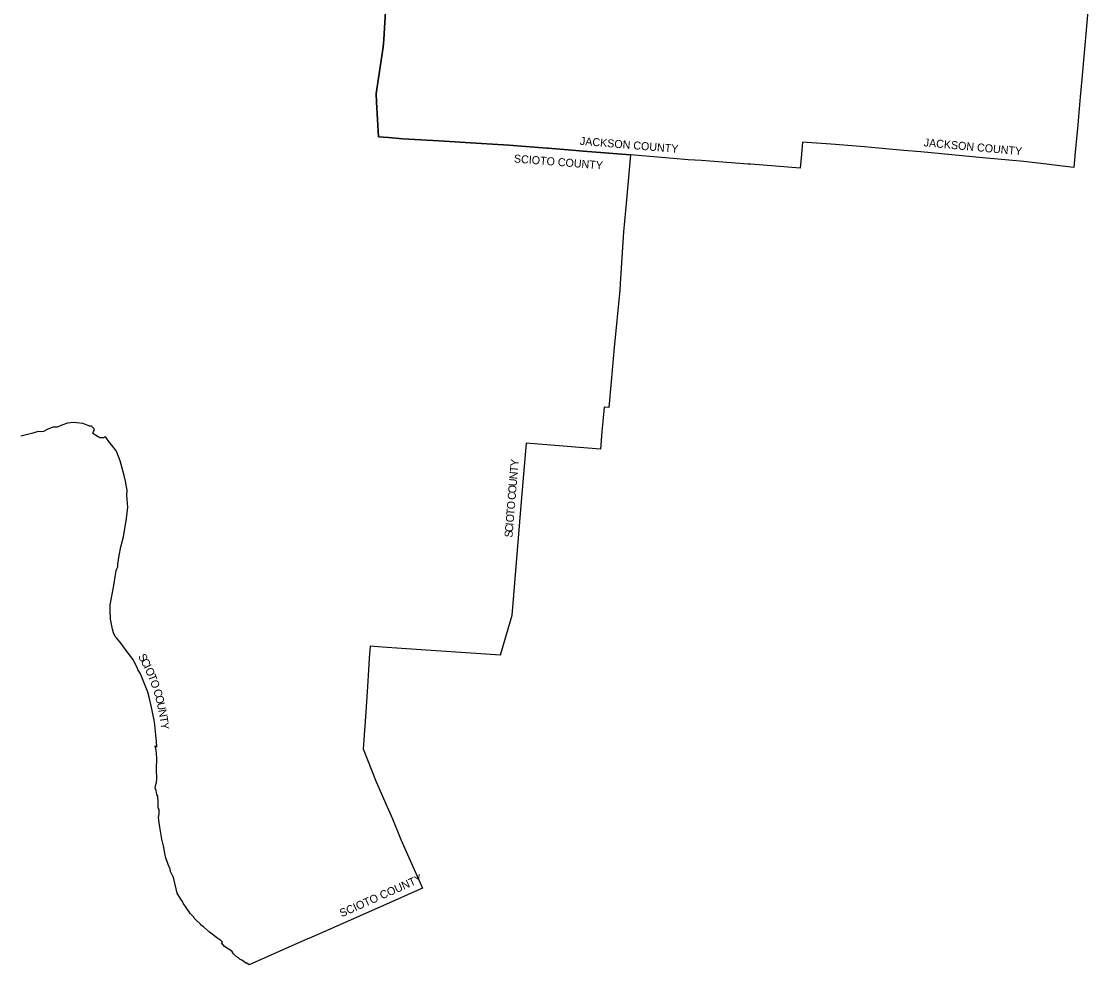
# Model space of a CAD drawing. Extents: x 1578669 to 1989827, y 208020 to 553079.
# Drawn here: x 1849614 to 1982896, y 208020 to 325913 of the extents above; entities that cross this region are included whole.
import ezdxf

# ---------------------------------------------------------------- set-up
doc = ezdxf.new("R2010")
doc.units = 0
doc.layers.add('GM_X_Adjacent_County', color=7, linetype='Continuous')
doc.layers.add('GM_X_Adjacent_County_Text', color=7, linetype='Continuous')

msp = doc.modelspace()

# ---------------------------------------------------------------- linework, layer by layer
at = {"layer": 'GM_X_Adjacent_County'}
for points in [[(1895188, 327845), (1894919, 323647), (1894856, 322668), (1894263, 318800), (1893959, 316894), (1894019, 315798), (1894252, 311474), (1895508, 311379), (1897304, 311233), (1901800, 310959), (1903135, 310878), (1905084, 310759), (1910567, 310425), (1912652, 310262), (1915329, 310054), (1915440, 310045), (1917959, 309848), (1919831, 309702), (1925774, 309211), (1925256, 303586), (1924887, 299587), (1924469, 293153), (1924414, 292311), (1923726, 285166), (1923342, 280921), (1923046, 277654), (1922453, 277697), (1922299, 275899), (1922191, 274667), (1921997, 272455), (1920427, 272579), (1912709, 273187), (1912106, 265904), (1910924, 251644), (1909526, 246833), (1909492, 246715), (1897145, 247540), (1894738, 247711), (1893212, 247819), (1893110, 246298), (1892918, 243455), (1892655, 239565), (1892346, 234997), (1893980, 230851), (1894119, 230500), (1895361, 227744), (1895987, 226234), (1897059, 223649), (1898057, 221397), (1899743, 217593), (1897581, 216628), (1897042, 216387), (1894505, 215267), (1890073, 213309), (1885546, 211307), (1885389, 211237), (1884849, 211000), (1880065, 208885), (1878108, 208020), (1877786, 208207), (1877670, 208205), (1877412, 208428), (1877090, 208638), (1876956, 208678), (1876778, 208859), (1876471, 209059), (1876141, 209360), (1875907, 209687), (1875026, 210272), (1874638, 210739), (1874738, 210835), (1874568, 211048), (1874173, 211280), (1873150, 212100), (1872374, 212744), (1872130, 212900), (1872001, 213064), (1871431, 213635), (1871217, 213848), (1871155, 213960), (1870742, 214357), (1869848, 215715), (1869745, 215934), (1869539, 216200), (1869111, 216944), (1868957, 217513), (1868638, 218911), (1868232, 219759), (1868240, 219861), (1867950, 220532), (1867652, 221492), (1867393, 222884), (1867183, 223692), (1866911, 225190), (1866843, 225800), (1866775, 226425), (1866847, 226884), (1866825, 227422), (1866713, 227635), (1866706, 227842), (1866700, 228307), (1866658, 229078), (1866560, 229282), (1866458, 229773), (1866354, 230095), (1866418, 230522), (1866514, 230732), (1866564, 231274), (1866528, 232464), (1866546, 233815), (1866448, 234818), (1866330, 235372), (1866432, 235340), (1866534, 235240), (1866493, 235870), (1866436, 236758), (1866300, 237993), (1866255, 238319), (1866219, 238578), (1865861, 240357), (1865621, 241264), (1865417, 242067), (1864489, 244384), (1864191, 244913), (1864055, 245247), (1863597, 246098), (1863301, 246528), (1862715, 247271), (1862101, 248149), (1861509, 248848), (1861356, 249030), (1861118, 249481), (1860990, 249942), (1860746, 251186), (1860722, 252254), (1860738, 252977), (1861176, 255404), (1861269, 255937), (1861476, 257294), (1861561, 257505), (1861669, 257755), (1861665, 258090), (1861843, 259153), (1862035, 260236), (1862367, 261506), (1862779, 263786), (1862947, 265182), (1862799, 266709), (1862843, 267316), (1862763, 267755), (1862639, 268445), (1862487, 269170), (1861981, 270988), (1861545, 272080), (1861376, 272379), (1860562, 273391), (1860256, 273832), (1860159, 273945), (1860042, 273938), (1859930, 273856), (1859466, 273878), (1859206, 273979), (1858533, 274409), (1858627, 274640), (1858751, 274872), (1858716, 274998), (1858398, 275303), (1858173, 275338), (1857291, 275658), (1856145, 275761), (1855406, 275704), (1854678, 275457), (1854100, 275214), (1853550, 275195), (1852860, 274909), (1852392, 274636), (1852071, 274591), (1851738, 274635), (1851057, 274447), (1849573, 274074)], [(1982896, 327174), (1982170, 318699), (1981968, 316494), (1981647, 312985), (1981491, 311280), (1981414, 310431), (1981334, 309560), (1981158, 307641), (1980095, 307768), (1978099, 308006), (1974921, 308385), (1973037, 308564), (1969793, 308868), (1969333, 308914), (1968500, 308993), (1962033, 309585), (1959932, 309778), (1958100, 309945), (1956742, 310075), (1954993, 310242), (1951372, 310518), (1947259, 310824), (1947119, 309329), (1946953, 307566), (1940781, 308049), (1940473, 308073), (1934622, 308532), (1932946, 308617), (1931071, 308772), (1925774, 309211), (1919831, 309702), (1917959, 309848), (1915440, 310045), (1915329, 310054), (1912652, 310262), (1910567, 310425), (1905084, 310759), (1903135, 310878), (1901800, 310959), (1897304, 311233), (1895508, 311379), (1894252, 311474), (1894019, 315798), (1893959, 316894), (1894263, 318800), (1894856, 322668), (1894919, 323647), (1895188, 327845)]]:
    msp.add_lwpolyline(points, dxfattribs=at)

# ---------------------------------------------------------------- texts
at = {"layer": 'GM_X_Adjacent_County_Text'}
for s, rotation, p in [('JACKSON COUNTY', 355.30162, (1919404, 310480)), ('JACKSON COUNTY', 354.70869, (1962369, 310299)), ('SCIOTO COUNTY', 355.50497, (1911156, 308279)), ('Y', 85.27753, (1911728, 270275)), ('N', 85.27969, (1911593, 268648)), ('T', 85.27874, (1911666, 269530)), ('O', 85.27839, (1911448, 266886)), ('U', 85.28005, (1911521, 267767)), ('C', 85.27834, (1911381, 266074)), ('O', 85.27755, (1911283, 264890)), ('O', 85.27989, (1911149, 263263)), ('T', 85.27876, (1911221, 264145)), ('C', 85.27834, (1911048, 262044)), ('I', 85.27548, (1911115, 262856)), ('S', 85.27987, (1910992, 261369)), ('S', 298.17268, (1864185, 246556)), ('C', 297.41059, (1864503, 245962)), ('I', 296.42685, (1864876, 245243)), ('O', 293.68703, (1865052, 244888)), ('T', 291.90551, (1865405, 244086)), ('O', 291.31155, (1865683, 243394)), ('C', 286.22201, (1866096, 242306)), ('O', 284.31495, (1866321, 241533)), ('U', 282.29251, (1866537, 240685)), ('N', 281.21285, (1866725, 239826)), ('T', 278.66508, (1866895, 238970)), ('Y', 276.80132, (1867006, 238239)), ('SCIOTO COUNTY', 23.89984, (1889659, 213932))]:
    msp.add_text(s, height=1000, rotation=rotation, dxfattribs=at).set_placement(p)

doc.saveas('drawing.dxf')
